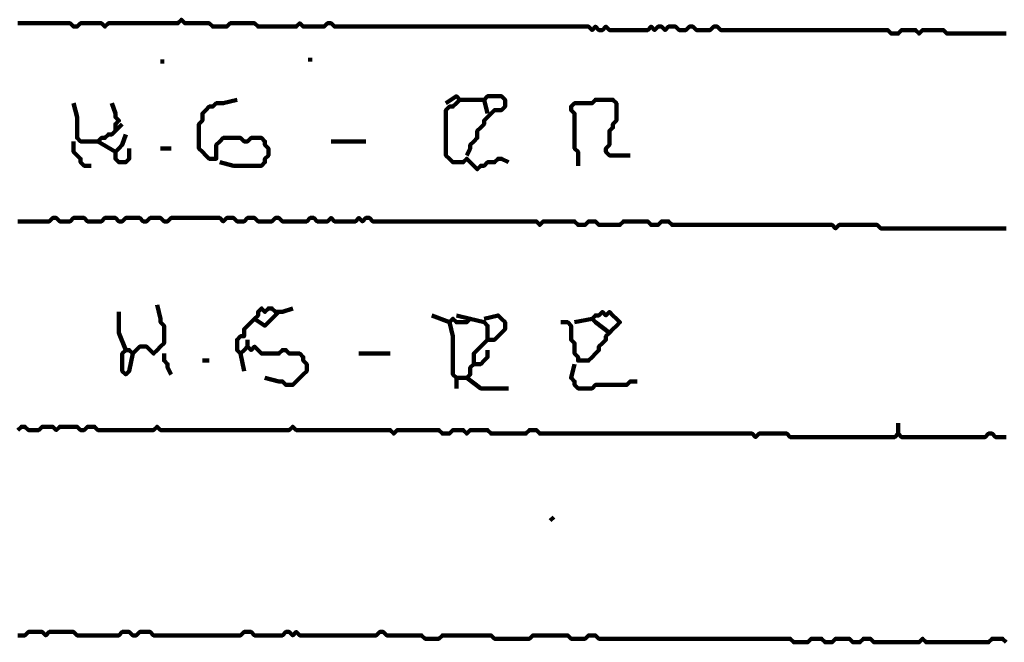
# Model space of a CAD drawing. Header units: metres. Extents: x 1959 to 4131, y 3282 to 4313.
# Tile 319 of 356: x 2433.41 to 2436.02, y 4299.4 to 4301.05. Entities that reach past the tile are written whole.
import ezdxf

# ---------------------------------------------------------------- set-up
doc = ezdxf.new("R2010")
doc.units = ezdxf.units.M
doc.layers.add('P', color=250, linetype='Continuous', lineweight=100)

msp = doc.modelspace()

# ---------------------------------------------------------------- linework, layer by layer
at = {"layer": 'P', "color": 0, "linetype": 'Continuous'}
for points in [[(2436.0232, 4301.013), (2436.014, 4301.013), (2436.0048, 4301.013), (2435.9956, 4301.013), (2435.9863, 4301.013), (2435.9771, 4301.013), (2435.9679, 4301.013), (2435.9586, 4301.013), (2435.9494, 4301.013), (2435.9402, 4301.013), (2435.9309, 4301.013), (2435.9217, 4301.013), (2435.9125, 4301.013), (2435.9032, 4301.013), (2435.894, 4301.013), (2435.8848, 4301.013), (2435.8756, 4301.013), (2435.8663, 4301.013), (2435.8571, 4301.0223), (2435.8479, 4301.0223), (2435.8386, 4301.0223), (2435.8294, 4301.0223), (2435.8202, 4301.0223), (2435.8109, 4301.0223), (2435.8017, 4301.0223), (2435.7925, 4301.013), (2435.7832, 4301.0223), (2435.774, 4301.0223), (2435.7648, 4301.0223), (2435.7556, 4301.0223), (2435.7463, 4301.0223), (2435.7371, 4301.013), (2435.7279, 4301.013), (2435.7186, 4301.013), (2435.7094, 4301.0223), (2435.7002, 4301.0223), (2435.6909, 4301.0223), (2435.6817, 4301.0223), (2435.6725, 4301.0223), (2435.6632, 4301.0223), (2435.654, 4301.0223), (2435.6448, 4301.0223), (2435.6356, 4301.0223), (2435.6263, 4301.0223), (2435.6171, 4301.0223), (2435.6079, 4301.0223), (2435.5986, 4301.0223), (2435.5894, 4301.0223), (2435.5802, 4301.0223), (2435.5709, 4301.0223), (2435.5617, 4301.0223), (2435.5525, 4301.0223), (2435.5432, 4301.0223), (2435.534, 4301.0223), (2435.5248, 4301.0223), (2435.5156, 4301.0223), (2435.5063, 4301.0223), (2435.4971, 4301.0223), (2435.4879, 4301.0223), (2435.4786, 4301.0223), (2435.4694, 4301.0223), (2435.4602, 4301.0223), (2435.4509, 4301.0223), (2435.4417, 4301.0223), (2435.4325, 4301.0223), (2435.4232, 4301.0223), (2435.414, 4301.0223), (2435.4048, 4301.0223), (2435.3956, 4301.0223), (2435.3863, 4301.0223), (2435.3771, 4301.0223), (2435.3679, 4301.0223), (2435.3586, 4301.0223), (2435.3494, 4301.0223), (2435.3402, 4301.0223), (2435.3309, 4301.0223), (2435.3217, 4301.0223), (2435.3125, 4301.0223), (2435.3032, 4301.0223), (2435.294, 4301.0223), (2435.2848, 4301.0223), (2435.2756, 4301.0223), (2435.2663, 4301.0223), (2435.2571, 4301.0315), (2435.2479, 4301.0315), (2435.2386, 4301.0223), (2435.2294, 4301.0223), (2435.2202, 4301.0223), (2435.2109, 4301.0223), (2435.2017, 4301.0223), (2435.1925, 4301.0315), (2435.1832, 4301.0315), (2435.174, 4301.0223), (2435.1648, 4301.0223), (2435.1556, 4301.0223), (2435.1463, 4301.0315), (2435.1371, 4301.0315), (2435.1279, 4301.0315), (2435.1186, 4301.0223), (2435.1094, 4301.0315), (2435.1002, 4301.0315), (2435.0909, 4301.0223), (2435.0817, 4301.0315), (2435.0725, 4301.0223), (2435.0632, 4301.0223), (2435.054, 4301.0223), (2435.0448, 4301.0223), (2435.0356, 4301.0223), (2435.0263, 4301.0223), (2435.0171, 4301.0223), (2435.0079, 4301.0223), (2434.9986, 4301.0223), (2434.9894, 4301.0223), (2434.9802, 4301.0223), (2434.9709, 4301.0223), (2434.9617, 4301.0315), (2434.9525, 4301.0223), (2434.9432, 4301.0223), (2434.934, 4301.0315), (2434.9248, 4301.0223), (2434.9156, 4301.0315), (2434.9063, 4301.0315), (2434.8971, 4301.0315), (2434.8879, 4301.0315), (2434.8786, 4301.0315), (2434.8694, 4301.0315), (2434.8602, 4301.0315), (2434.8509, 4301.0315), (2434.8417, 4301.0315), (2434.8325, 4301.0315), (2434.8232, 4301.0315), (2434.814, 4301.0315), (2434.8048, 4301.0315), (2434.7956, 4301.0315), (2434.7863, 4301.0315), (2434.7771, 4301.0315), (2434.7679, 4301.0315), (2434.7586, 4301.0315), (2434.7494, 4301.0315), (2434.7402, 4301.0315), (2434.7309, 4301.0315), (2434.7217, 4301.0315), (2434.7125, 4301.0315), (2434.7032, 4301.0315), (2434.694, 4301.0315), (2434.6848, 4301.0315), (2434.6756, 4301.0315), (2434.6663, 4301.0315), (2434.6571, 4301.0315), (2434.6479, 4301.0315), (2434.6386, 4301.0315), (2434.6294, 4301.0315), (2434.6202, 4301.0315), (2434.6109, 4301.0315), (2434.6017, 4301.0315), (2434.5925, 4301.0315), (2434.5832, 4301.0315), (2434.574, 4301.0315), (2434.5648, 4301.0315), (2434.5556, 4301.0315), (2434.5463, 4301.0315), (2434.5371, 4301.0315), (2434.5279, 4301.0315), (2434.5186, 4301.0315), (2434.5094, 4301.0315), (2434.5002, 4301.0315), (2434.4909, 4301.0315), (2434.4817, 4301.0315), (2434.4725, 4301.0315), (2434.4632, 4301.0315), (2434.454, 4301.0315), (2434.4448, 4301.0315), (2434.4356, 4301.0315), (2434.4263, 4301.0315), (2434.4171, 4301.0315), (2434.4079, 4301.0315), (2434.3986, 4301.0315), (2434.3894, 4301.0315), (2434.3802, 4301.0315), (2434.3709, 4301.0315), (2434.3617, 4301.0315), (2434.3525, 4301.0315), (2434.3432, 4301.0315), (2434.334, 4301.0315), (2434.3248, 4301.0315), (2434.3156, 4301.0315), (2434.3063, 4301.0315), (2434.2971, 4301.0315), (2434.2879, 4301.0315), (2434.2786, 4301.0315), (2434.2694, 4301.0315), (2434.2602, 4301.0315), (2434.2509, 4301.0315), (2434.2417, 4301.0315), (2434.2325, 4301.0407), (2434.2232, 4301.0407), (2434.214, 4301.0315), (2434.2048, 4301.0315), (2434.1956, 4301.0315), (2434.1863, 4301.0315), (2434.1771, 4301.0315), (2434.1679, 4301.0315), (2434.1586, 4301.0315), (2434.1494, 4301.0407), (2434.1402, 4301.0315), (2434.1309, 4301.0315), (2434.1217, 4301.0315), (2434.1125, 4301.0315), (2434.1032, 4301.0315), (2434.094, 4301.0315), (2434.0848, 4301.0315), (2434.0756, 4301.0315), (2434.0663, 4301.0315), (2434.0571, 4301.0315), (2434.0479, 4301.0315), (2434.0386, 4301.0315), (2434.0294, 4301.0407), (2434.0202, 4301.0407), (2434.0109, 4301.0407), (2434.0017, 4301.0407), (2433.9925, 4301.0407), (2433.9832, 4301.0407), (2433.974, 4301.0407), (2433.9648, 4301.0407), (2433.9556, 4301.0315), (2433.9463, 4301.0315), (2433.9371, 4301.0315), (2433.9279, 4301.0315), (2433.9186, 4301.0315), (2433.9094, 4301.0407), (2433.9002, 4301.0407), (2433.8909, 4301.0407), (2433.8817, 4301.0407), (2433.8725, 4301.0407), (2433.8632, 4301.0407), (2433.854, 4301.0407), (2433.8448, 4301.0407), (2433.8356, 4301.0499), (2433.8263, 4301.0407), (2433.8171, 4301.0407), (2433.8079, 4301.0407), (2433.7986, 4301.0407), (2433.7894, 4301.0407), (2433.7802, 4301.0407), (2433.7709, 4301.0407), (2433.7617, 4301.0407), (2433.7525, 4301.0407), (2433.7432, 4301.0407), (2433.734, 4301.0407), (2433.7248, 4301.0407), (2433.7156, 4301.0407), (2433.7063, 4301.0407), (2433.6971, 4301.0407), (2433.6879, 4301.0407), (2433.6786, 4301.0407), (2433.6694, 4301.0407), (2433.6602, 4301.0407), (2433.6509, 4301.0407), (2433.6417, 4301.0407), (2433.6325, 4301.0315), (2433.6232, 4301.0407), (2433.614, 4301.0407), (2433.6048, 4301.0407), (2433.5956, 4301.0407), (2433.5863, 4301.0407), (2433.5771, 4301.0407), (2433.5679, 4301.0407), (2433.5586, 4301.0315), (2433.5494, 4301.0315), (2433.5402, 4301.0407), (2433.5309, 4301.0407), (2433.5217, 4301.0407), (2433.5125, 4301.0407), (2433.5032, 4301.0407), (2433.494, 4301.0407), (2433.4848, 4301.0407), (2433.4756, 4301.0407), (2433.4663, 4301.0407), (2433.4571, 4301.0407), (2433.4479, 4301.0407), (2433.4386, 4301.0407), (2433.4294, 4301.0407), (2433.4202, 4301.0407), (2433.4109, 4301.0407), (2433.4017, 4301.0407)], [(2433.7802, 4300.9392), (2433.7894, 4300.9392)], [(2434.1771, 4300.9484), (2434.1771, 4300.9392)], [(2433.5494, 4300.8284), (2433.5586, 4300.7915), (2433.5586, 4300.7823), (2433.5586, 4300.773), (2433.5586, 4300.7638), (2433.5586, 4300.7546), (2433.5586, 4300.7453), (2433.5586, 4300.7361), (2433.5679, 4300.7269), (2433.5771, 4300.7269), (2433.5863, 4300.7269), (2433.5956, 4300.7269), (2433.6048, 4300.7269), (2433.614, 4300.7269), (2433.6232, 4300.7361), (2433.6325, 4300.7361), (2433.6417, 4300.7453), (2433.6509, 4300.7453), (2433.6602, 4300.7546), (2433.6602, 4300.7638), (2433.6602, 4300.773), (2433.6694, 4300.7823), (2433.6602, 4300.7915), (2433.6602, 4300.8007), (2433.6509, 4300.8284)], [(2433.9371, 4300.6715), (2433.974, 4300.6623), (2433.9832, 4300.6623), (2433.9925, 4300.6623), (2434.0017, 4300.6623), (2434.0109, 4300.6623), (2434.0202, 4300.6623), (2434.0294, 4300.6623), (2434.0386, 4300.6623), (2434.0479, 4300.6623), (2434.0571, 4300.6715), (2434.0571, 4300.6807), (2434.0663, 4300.6899), (2434.0663, 4300.6992), (2434.0663, 4300.7084), (2434.0571, 4300.7176), (2434.0571, 4300.7269), (2434.0479, 4300.7361), (2434.0386, 4300.7361), (2434.0294, 4300.7361), (2434.0202, 4300.7361), (2434.0109, 4300.7269), (2434.0017, 4300.7269), (2433.9925, 4300.7361), (2433.9832, 4300.7361), (2433.974, 4300.7361), (2433.9648, 4300.7361), (2433.9556, 4300.7361), (2433.9463, 4300.7361), (2433.9371, 4300.7269), (2433.9279, 4300.7176), (2433.9279, 4300.7084), (2433.9279, 4300.6992), (2433.9279, 4300.6899), (2433.9279, 4300.6807), (2433.9186, 4300.6807), (2433.9094, 4300.6807), (2433.9002, 4300.6899), (2433.8909, 4300.6992), (2433.8817, 4300.7084), (2433.8817, 4300.7176), (2433.8817, 4300.7269), (2433.8817, 4300.7361), (2433.8817, 4300.7453), (2433.8817, 4300.7546), (2433.8817, 4300.7638), (2433.8817, 4300.773), (2433.8909, 4300.7823), (2433.8909, 4300.7915), (2433.8909, 4300.8007), (2433.9002, 4300.8099), (2433.9094, 4300.8192), (2433.9186, 4300.8192), (2433.9279, 4300.8284), (2433.9371, 4300.8284), (2433.9463, 4300.8284), (2433.9832, 4300.8376)], [(2434.5371, 4300.8284), (2434.5648, 4300.8469), (2434.574, 4300.8376), (2434.5648, 4300.8284), (2434.5556, 4300.8192), (2434.5463, 4300.8192), (2434.5371, 4300.8099), (2434.5371, 4300.8007), (2434.5371, 4300.7915), (2434.5371, 4300.7823), (2434.5371, 4300.773), (2434.5371, 4300.7638), (2434.5371, 4300.7546), (2434.5371, 4300.7453), (2434.5371, 4300.7361), (2434.5371, 4300.7269), (2434.5371, 4300.7176), (2434.5371, 4300.7084), (2434.5371, 4300.6992), (2434.5371, 4300.6899), (2434.5463, 4300.6807), (2434.5556, 4300.6715), (2434.5648, 4300.6715), (2434.574, 4300.6715), (2434.5832, 4300.6715), (2434.5925, 4300.6807), (2434.6017, 4300.6715), (2434.6109, 4300.6623), (2434.6202, 4300.653), (2434.6294, 4300.6623), (2434.6386, 4300.6623), (2434.6479, 4300.6715), (2434.6571, 4300.6715), (2434.6663, 4300.6715), (2434.6756, 4300.6807), (2434.6848, 4300.6807), (2434.7032, 4300.6715)], [(2434.574, 4300.8376), (2434.5925, 4300.8376), (2434.6017, 4300.8376), (2434.6109, 4300.8376), (2434.6386, 4300.8376)], [(2434.6479, 4300.8007), (2434.6386, 4300.8376), (2434.6479, 4300.8469), (2434.6571, 4300.8469), (2434.6663, 4300.8469), (2434.6756, 4300.8469), (2434.6848, 4300.8469), (2434.694, 4300.8376), (2434.694, 4300.8284), (2434.694, 4300.8192), (2434.6848, 4300.8099), (2434.6756, 4300.8099), (2434.6663, 4300.8099), (2434.6571, 4300.8007), (2434.6479, 4300.7915), (2434.6386, 4300.7823), (2434.6386, 4300.773), (2434.6294, 4300.7638), (2434.6202, 4300.7546), (2434.6202, 4300.7453), (2434.6202, 4300.7361), (2434.6109, 4300.7269), (2434.6017, 4300.7176), (2434.6017, 4300.7084), (2434.5925, 4300.6899)], [(2434.8879, 4300.6623), (2434.8879, 4300.6992), (2434.8786, 4300.7084), (2434.8786, 4300.7176), (2434.8786, 4300.7269), (2434.8786, 4300.7361), (2434.8786, 4300.7453), (2434.8786, 4300.7546), (2434.8786, 4300.7638), (2434.8786, 4300.773), (2434.8786, 4300.7823), (2434.8786, 4300.7915), (2434.8786, 4300.8007), (2434.8694, 4300.8099), (2434.8694, 4300.8192), (2434.8786, 4300.8284), (2434.8879, 4300.8284), (2434.8971, 4300.8284), (2434.9063, 4300.8284), (2434.9156, 4300.8284), (2434.9248, 4300.8284), (2434.934, 4300.8376), (2434.9432, 4300.8376), (2434.9525, 4300.8376), (2434.9617, 4300.8376), (2434.9709, 4300.8376), (2434.9802, 4300.8376), (2434.9894, 4300.8284), (2434.9894, 4300.8192), (2434.9894, 4300.8099), (2434.9894, 4300.8007), (2434.9894, 4300.7915), (2434.9894, 4300.7823), (2434.9802, 4300.773), (2434.9802, 4300.7638), (2434.9709, 4300.7546), (2434.9709, 4300.7453), (2434.9709, 4300.7361), (2434.9709, 4300.7269), (2434.9709, 4300.7176), (2434.9617, 4300.7084), (2434.9617, 4300.6992), (2434.9709, 4300.6899), (2434.9802, 4300.6899), (2435.0263, 4300.6899)], [(2433.6786, 4300.773), (2433.6602, 4300.7546)], [(2433.5494, 4300.7269), (2433.5494, 4300.6992), (2433.5586, 4300.6899), (2433.5679, 4300.6807), (2433.5679, 4300.6715), (2433.5771, 4300.6623), (2433.5956, 4300.6623)], [(2433.6879, 4300.7453), (2433.6786, 4300.7176), (2433.6694, 4300.7084), (2433.6602, 4300.6992), (2433.614, 4300.7269)], [(2434.2325, 4300.7269), (2434.2694, 4300.7269), (2434.2786, 4300.7269), (2434.2879, 4300.7269), (2434.3248, 4300.7269)], [(2433.6971, 4300.7084), (2433.6971, 4300.6807), (2433.6879, 4300.6715), (2433.6786, 4300.6715), (2433.6694, 4300.6715), (2433.6602, 4300.6807), (2433.6602, 4300.6992)], [(2433.7802, 4300.7084), (2433.8079, 4300.7084)], [(2433.4017, 4300.5146), (2433.4109, 4300.5146), (2433.4202, 4300.5146), (2433.4294, 4300.5146), (2433.4386, 4300.5146), (2433.4479, 4300.5146), (2433.4571, 4300.5146), (2433.4663, 4300.5146), (2433.4756, 4300.5146), (2433.4848, 4300.5146), (2433.494, 4300.5238), (2433.5032, 4300.5238), (2433.5125, 4300.5146), (2433.5217, 4300.5146), (2433.5309, 4300.5146), (2433.5402, 4300.5146), (2433.5494, 4300.5238), (2433.5586, 4300.5238), (2433.5679, 4300.5238), (2433.5771, 4300.5238), (2433.5863, 4300.5146), (2433.5956, 4300.5146), (2433.6048, 4300.5146), (2433.614, 4300.5146), (2433.6232, 4300.5146), (2433.6325, 4300.5238), (2433.6417, 4300.5238), (2433.6509, 4300.5238), (2433.6602, 4300.5238), (2433.6694, 4300.5146), (2433.6786, 4300.5146), (2433.6879, 4300.5238), (2433.6971, 4300.5238), (2433.7063, 4300.5238), (2433.7156, 4300.5238), (2433.7248, 4300.5238), (2433.734, 4300.5146), (2433.7432, 4300.5146), (2433.7525, 4300.5238), (2433.7617, 4300.5238), (2433.7709, 4300.5238), (2433.7802, 4300.5238), (2433.7894, 4300.5146), (2433.7986, 4300.5146), (2433.8079, 4300.5238), (2433.8171, 4300.5238), (2433.8263, 4300.5238), (2433.8356, 4300.5238), (2433.8448, 4300.5238), (2433.854, 4300.5238), (2433.8632, 4300.5238), (2433.8725, 4300.5238), (2433.8817, 4300.5238), (2433.8909, 4300.5238), (2433.9002, 4300.5238), (2433.9094, 4300.5238), (2433.9186, 4300.5238), (2433.9279, 4300.5238), (2433.9371, 4300.5238), (2433.9463, 4300.5146), (2433.9556, 4300.5238), (2433.9648, 4300.5238), (2433.974, 4300.5238), (2433.9832, 4300.5146), (2433.9925, 4300.5146), (2434.0017, 4300.5146), (2434.0109, 4300.5238), (2434.0202, 4300.5238), (2434.0294, 4300.5238), (2434.0386, 4300.5146), (2434.0479, 4300.5146), (2434.0571, 4300.5146), (2434.0663, 4300.5146), (2434.0756, 4300.5146), (2434.0848, 4300.5238), (2434.094, 4300.5238), (2434.1032, 4300.5146), (2434.1125, 4300.5146), (2434.1217, 4300.5146), (2434.1309, 4300.5146), (2434.1402, 4300.5146), (2434.1494, 4300.5146), (2434.1586, 4300.5146), (2434.1679, 4300.5146), (2434.1771, 4300.5238), (2434.1863, 4300.5238), (2434.1956, 4300.5146), (2434.2048, 4300.5146), (2434.214, 4300.5146), (2434.2232, 4300.5146), (2434.2325, 4300.5238), (2434.2417, 4300.5146), (2434.2509, 4300.5146), (2434.2602, 4300.5146), (2434.2694, 4300.5146), (2434.2786, 4300.5146), (2434.2879, 4300.5146), (2434.2971, 4300.5146), (2434.3063, 4300.5238), (2434.3156, 4300.5146), (2434.3248, 4300.5238), (2434.334, 4300.5238), (2434.3432, 4300.5146), (2434.3525, 4300.5146), (2434.3617, 4300.5146), (2434.3709, 4300.5146), (2434.3802, 4300.5146), (2434.3894, 4300.5146), (2434.3986, 4300.5146), (2434.4079, 4300.5146), (2434.4171, 4300.5146), (2434.4263, 4300.5146), (2434.4356, 4300.5146), (2434.4448, 4300.5146), (2434.454, 4300.5146), (2434.4632, 4300.5146), (2434.4725, 4300.5146), (2434.4817, 4300.5146), (2434.4909, 4300.5146), (2434.5002, 4300.5146), (2434.5094, 4300.5146), (2434.5186, 4300.5146), (2434.5279, 4300.5146), (2434.5371, 4300.5146), (2434.5463, 4300.5146), (2434.5556, 4300.5146), (2434.5648, 4300.5146), (2434.574, 4300.5146), (2434.5832, 4300.5146), (2434.5925, 4300.5146), (2434.6017, 4300.5146), (2434.6109, 4300.5146), (2434.6202, 4300.5146), (2434.6294, 4300.5146), (2434.6386, 4300.5146), (2434.6479, 4300.5146), (2434.6571, 4300.5146), (2434.6663, 4300.5146), (2434.6756, 4300.5146), (2434.6848, 4300.5146), (2434.694, 4300.5146), (2434.7032, 4300.5146), (2434.7125, 4300.5146), (2434.7217, 4300.5146), (2434.7309, 4300.5146), (2434.7402, 4300.5146), (2434.7494, 4300.5146), (2434.7586, 4300.5146), (2434.7679, 4300.5146), (2434.7771, 4300.5146), (2434.7863, 4300.5053), (2434.7956, 4300.5146), (2434.8048, 4300.5146), (2434.814, 4300.5146), (2434.8232, 4300.5146), (2434.8325, 4300.5146), (2434.8417, 4300.5146), (2434.8509, 4300.5146), (2434.8602, 4300.5146), (2434.8694, 4300.5146), (2434.8786, 4300.5146), (2434.8879, 4300.5053), (2434.8971, 4300.5053), (2434.9063, 4300.5053), (2434.9156, 4300.5146), (2434.9248, 4300.5146), (2434.934, 4300.5146), (2434.9432, 4300.5053), (2434.9525, 4300.5053), (2434.9617, 4300.5053), (2434.9709, 4300.5053), (2434.9802, 4300.5053), (2434.9894, 4300.5053), (2434.9986, 4300.5053), (2435.0079, 4300.5146), (2435.0171, 4300.5146), (2435.0263, 4300.5146), (2435.0356, 4300.5146), (2435.0448, 4300.5146), (2435.054, 4300.5146), (2435.0632, 4300.5146), (2435.0725, 4300.5146), (2435.0817, 4300.5053), (2435.0909, 4300.5053), (2435.1002, 4300.5053), (2435.1094, 4300.5146), (2435.1186, 4300.5146), (2435.1279, 4300.5146), (2435.1371, 4300.5053), (2435.1463, 4300.5053), (2435.1556, 4300.5053), (2435.1648, 4300.5053), (2435.174, 4300.5053), (2435.1832, 4300.5053), (2435.1925, 4300.5053), (2435.2017, 4300.5053), (2435.2109, 4300.5053), (2435.2202, 4300.5053), (2435.2294, 4300.5053), (2435.2386, 4300.5053), (2435.2479, 4300.5053), (2435.2571, 4300.5053), (2435.2663, 4300.5053), (2435.2756, 4300.5053), (2435.2848, 4300.5053), (2435.294, 4300.5053), (2435.3032, 4300.5053), (2435.3125, 4300.5053), (2435.3217, 4300.5053), (2435.3309, 4300.5053), (2435.3402, 4300.5053), (2435.3494, 4300.5053), (2435.3586, 4300.5053), (2435.3679, 4300.5053), (2435.3771, 4300.5053), (2435.3863, 4300.5053), (2435.3956, 4300.5053), (2435.4048, 4300.5053), (2435.414, 4300.5053), (2435.4232, 4300.5053), (2435.4325, 4300.5053), (2435.4417, 4300.5053), (2435.4509, 4300.5053), (2435.4602, 4300.5053), (2435.4694, 4300.5053), (2435.4786, 4300.5053), (2435.4879, 4300.5053), (2435.4971, 4300.5053), (2435.5063, 4300.5053), (2435.5156, 4300.5053), (2435.5248, 4300.5053), (2435.534, 4300.5053), (2435.5432, 4300.5053), (2435.5525, 4300.5053), (2435.5617, 4300.5053), (2435.5709, 4300.4961), (2435.5802, 4300.5053), (2435.5894, 4300.5053), (2435.5986, 4300.5053), (2435.6079, 4300.5053), (2435.6171, 4300.5053), (2435.6263, 4300.5053), (2435.6356, 4300.5053), (2435.6448, 4300.5053), (2435.654, 4300.5053), (2435.6632, 4300.5053), (2435.6725, 4300.5053), (2435.6817, 4300.5053), (2435.6909, 4300.4961), (2435.7002, 4300.4961), (2435.7094, 4300.4961), (2435.7186, 4300.4961), (2435.7279, 4300.4961), (2435.7371, 4300.4961), (2435.7463, 4300.4961), (2435.7556, 4300.4961), (2435.7648, 4300.4961), (2435.774, 4300.4961), (2435.7832, 4300.4961), (2435.7925, 4300.4961), (2435.8017, 4300.4961), (2435.8109, 4300.4961), (2435.8202, 4300.4961), (2435.8294, 4300.4961), (2435.8386, 4300.4961), (2435.8479, 4300.4961), (2435.8571, 4300.4961), (2435.8663, 4300.4961), (2435.8756, 4300.4961), (2435.8848, 4300.4961), (2435.894, 4300.4961), (2435.9032, 4300.4961), (2435.9125, 4300.4961), (2435.9217, 4300.4961), (2435.9309, 4300.4961), (2435.9402, 4300.4961), (2435.9494, 4300.4961), (2435.9586, 4300.4961), (2435.9679, 4300.4961), (2435.9771, 4300.4961), (2435.9863, 4300.4961), (2435.9956, 4300.4961), (2436.0048, 4300.4961), (2436.014, 4300.4961), (2436.0232, 4300.4961)], [(2433.7709, 4300.293), (2433.7802, 4300.2561), (2433.7802, 4300.2469), (2433.7894, 4300.2376), (2433.7894, 4300.2284), (2433.7894, 4300.2192), (2433.7894, 4300.2099), (2433.7894, 4300.2007), (2433.7894, 4300.1915), (2433.7802, 4300.1823), (2433.7709, 4300.173), (2433.7617, 4300.1638), (2433.7525, 4300.173), (2433.7432, 4300.1823), (2433.734, 4300.1823), (2433.7248, 4300.1823), (2433.7156, 4300.173), (2433.7063, 4300.1638), (2433.6971, 4300.173), (2433.6879, 4300.173), (2433.6786, 4300.1638), (2433.6786, 4300.1546), (2433.6786, 4300.1453), (2433.6786, 4300.1361), (2433.6786, 4300.1269), (2433.6786, 4300.1176), (2433.6879, 4300.1084), (2433.6971, 4300.1176), (2433.7063, 4300.1638)], [(2434.0571, 4300.0992), (2434.094, 4300.0899), (2434.1032, 4300.0899), (2434.1125, 4300.0807), (2434.1217, 4300.0807), (2434.1309, 4300.0807), (2434.1402, 4300.0899), (2434.1494, 4300.0992), (2434.1586, 4300.1084), (2434.1679, 4300.1176), (2434.1679, 4300.1269), (2434.1679, 4300.1361), (2434.1586, 4300.1453), (2434.1586, 4300.1546), (2434.1494, 4300.1638), (2434.1402, 4300.1638), (2434.1309, 4300.1638), (2434.1217, 4300.1638), (2434.1125, 4300.173), (2434.1032, 4300.173), (2434.094, 4300.1638), (2434.0848, 4300.1638), (2434.0756, 4300.1638), (2434.0663, 4300.1638), (2434.0571, 4300.1638), (2434.0479, 4300.1638), (2434.0386, 4300.173), (2434.0294, 4300.1823), (2434.0202, 4300.173), (2434.0109, 4300.1823), (2434.0017, 4300.173), (2433.9925, 4300.1638), (2433.9832, 4300.173), (2433.9832, 4300.1823), (2433.9832, 4300.1915), (2433.9832, 4300.2007), (2433.9925, 4300.2099), (2434.0017, 4300.2099), (2434.0017, 4300.2192), (2434.0017, 4300.2284), (2434.0109, 4300.2376), (2434.0202, 4300.2469), (2434.0294, 4300.2561), (2434.0386, 4300.2653), (2434.0386, 4300.2746), (2434.0479, 4300.2838), (2434.0571, 4300.2746), (2434.0663, 4300.2838), (2434.0756, 4300.2838), (2434.0848, 4300.2746), (2434.094, 4300.2746), (2434.1032, 4300.2746), (2434.1309, 4300.2838)], [(2433.6694, 4300.2746), (2433.6694, 4300.2376), (2433.6694, 4300.2284), (2433.6694, 4300.2192), (2433.6879, 4300.173)], [(2434.094, 4300.2746), (2434.0756, 4300.2561), (2434.0663, 4300.2469), (2434.0571, 4300.2376), (2434.0294, 4300.2561)], [(2434.5648, 4300.2653), (2434.6017, 4300.2561), (2434.5925, 4300.2469), (2434.5832, 4300.2469), (2434.574, 4300.2469), (2434.5648, 4300.2469), (2434.5556, 4300.2561), (2434.5463, 4300.2469), (2434.5002, 4300.2653)], [(2434.6386, 4300.2561), (2434.6756, 4300.2653), (2434.6848, 4300.2561), (2434.694, 4300.2469), (2434.694, 4300.2376), (2434.694, 4300.2284), (2434.6848, 4300.2192), (2434.6756, 4300.2099), (2434.6663, 4300.2007), (2434.6571, 4300.2007), (2434.6479, 4300.2007), (2434.6479, 4300.2099), (2434.6479, 4300.2192), (2434.6479, 4300.2284), (2434.6479, 4300.2376), (2434.6386, 4300.2469), (2434.6017, 4300.2561)], [(2434.9709, 4300.2192), (2434.934, 4300.2469), (2434.9248, 4300.2561), (2434.934, 4300.2653), (2434.9432, 4300.2653), (2434.9525, 4300.2746), (2434.9617, 4300.2653), (2434.9709, 4300.2746), (2434.9802, 4300.2653), (2434.9894, 4300.2561), (2434.9986, 4300.2469), (2434.9894, 4300.2376), (2434.9802, 4300.2284), (2434.9709, 4300.2192), (2434.9617, 4300.2099), (2434.9617, 4300.2007), (2434.9525, 4300.1915), (2434.9432, 4300.1823), (2434.9432, 4300.173), (2434.934, 4300.1638), (2434.9248, 4300.1546), (2434.9156, 4300.1453), (2434.9063, 4300.1453), (2434.8971, 4300.1453), (2434.8879, 4300.1453), (2434.8879, 4300.1546), (2434.8786, 4300.1638), (2434.8786, 4300.173), (2434.8786, 4300.1823), (2434.8786, 4300.1915), (2434.8694, 4300.2007), (2434.8694, 4300.2099), (2434.8694, 4300.2192), (2434.8694, 4300.2284), (2434.8694, 4300.2376), (2434.8602, 4300.2469), (2434.8417, 4300.2469)], [(2434.8786, 4300.2469), (2434.9248, 4300.2561)], [(2434.5463, 4300.2469), (2434.5556, 4300.2099), (2434.5556, 4300.2007), (2434.5556, 4300.1915), (2434.5556, 4300.1823), (2434.5556, 4300.173), (2434.5556, 4300.1638), (2434.5556, 4300.1546), (2434.5556, 4300.1453), (2434.5556, 4300.1361), (2434.5556, 4300.1269), (2434.5556, 4300.1176), (2434.5556, 4300.1084), (2434.5648, 4300.0992), (2434.574, 4300.0992), (2434.5832, 4300.0992), (2434.5925, 4300.0992), (2434.6017, 4300.1084), (2434.6017, 4300.1176), (2434.6017, 4300.1269), (2434.6109, 4300.1361), (2434.6109, 4300.1453), (2434.6109, 4300.1546), (2434.6109, 4300.1638), (2434.6479, 4300.2007)], [(2434.0109, 4300.2007), (2434.0109, 4300.1823)], [(2434.6479, 4300.173), (2434.6479, 4300.1546), (2434.6386, 4300.1453), (2434.6294, 4300.1361), (2434.6109, 4300.1361)], [(2433.7894, 4300.1638), (2433.7894, 4300.1453), (2433.7986, 4300.1361), (2433.7986, 4300.1269), (2433.8079, 4300.1084)], [(2433.9925, 4300.1638), (2434.0017, 4300.1176)], [(2434.3063, 4300.1638), (2434.334, 4300.1638), (2434.3432, 4300.1638), (2434.3525, 4300.1638), (2434.3617, 4300.1638), (2434.3709, 4300.1638), (2434.3894, 4300.1638)], [(2433.8909, 4300.1453), (2433.9094, 4300.1453)], [(2434.8786, 4300.1361), (2434.8694, 4300.0992), (2434.8786, 4300.0899), (2434.8786, 4300.0807), (2434.8879, 4300.0715), (2434.8971, 4300.0715), (2434.9063, 4300.0715), (2434.9156, 4300.0715), (2434.9248, 4300.0715), (2434.934, 4300.0807), (2434.9432, 4300.0807), (2434.9525, 4300.0807), (2434.9617, 4300.0807), (2434.9709, 4300.0807), (2434.9802, 4300.0807), (2434.9894, 4300.0807), (2434.9986, 4300.0807), (2435.0079, 4300.0807), (2435.0171, 4300.0807), (2435.0263, 4300.0899), (2435.0448, 4300.0899)], [(2434.5648, 4300.0992), (2434.5648, 4300.0715)], [(2434.5925, 4300.0992), (2434.6294, 4300.0715), (2434.6386, 4300.0715), (2434.6479, 4300.0715), (2434.6571, 4300.0715), (2434.6663, 4300.0715), (2434.6756, 4300.0715), (2434.6848, 4300.0715), (2434.7032, 4300.0715)], [(2433.4017, 4299.9607), (2433.4109, 4299.9699), (2433.4202, 4299.9699), (2433.4294, 4299.9607), (2433.4386, 4299.9607), (2433.4479, 4299.9607), (2433.4571, 4299.9607), (2433.4663, 4299.9699), (2433.4756, 4299.9699), (2433.4848, 4299.9699), (2433.494, 4299.9699), (2433.5032, 4299.9607), (2433.5125, 4299.9699), (2433.5217, 4299.9699), (2433.5309, 4299.9699), (2433.5402, 4299.9699), (2433.5494, 4299.9699), (2433.5586, 4299.9699), (2433.5679, 4299.9607), (2433.5771, 4299.9607), (2433.5863, 4299.9699), (2433.5956, 4299.9699), (2433.6048, 4299.9699), (2433.614, 4299.9607), (2433.6232, 4299.9607), (2433.6325, 4299.9607), (2433.6417, 4299.9607), (2433.6509, 4299.9607), (2433.6602, 4299.9607), (2433.6694, 4299.9607), (2433.6786, 4299.9607), (2433.6879, 4299.9607), (2433.6971, 4299.9607), (2433.7063, 4299.9607), (2433.7156, 4299.9607), (2433.7248, 4299.9607), (2433.734, 4299.9607), (2433.7432, 4299.9607), (2433.7525, 4299.9607), (2433.7617, 4299.9607), (2433.7709, 4299.9699), (2433.7802, 4299.9607), (2433.7894, 4299.9607), (2433.7986, 4299.9607), (2433.8079, 4299.9607), (2433.8171, 4299.9607), (2433.8263, 4299.9607), (2433.8356, 4299.9607), (2433.8448, 4299.9607), (2433.854, 4299.9607), (2433.8632, 4299.9607), (2433.8725, 4299.9607), (2433.8817, 4299.9607), (2433.8909, 4299.9607), (2433.9002, 4299.9607), (2433.9094, 4299.9607), (2433.9186, 4299.9607), (2433.9279, 4299.9607), (2433.9371, 4299.9607), (2433.9463, 4299.9607), (2433.9556, 4299.9607), (2433.9648, 4299.9607), (2433.974, 4299.9607), (2433.9832, 4299.9607), (2433.9925, 4299.9607), (2434.0017, 4299.9607), (2434.0109, 4299.9607), (2434.0202, 4299.9607), (2434.0294, 4299.9607), (2434.0386, 4299.9607), (2434.0479, 4299.9607), (2434.0571, 4299.9607), (2434.0663, 4299.9607), (2434.0756, 4299.9607), (2434.0848, 4299.9607), (2434.094, 4299.9607), (2434.1032, 4299.9607), (2434.1125, 4299.9607), (2434.1217, 4299.9607), (2434.1309, 4299.9699), (2434.1402, 4299.9607), (2434.1494, 4299.9607), (2434.1586, 4299.9607), (2434.1679, 4299.9607), (2434.1771, 4299.9607), (2434.1863, 4299.9607), (2434.1956, 4299.9607), (2434.2048, 4299.9607), (2434.214, 4299.9607), (2434.2232, 4299.9607), (2434.2325, 4299.9607), (2434.2417, 4299.9607), (2434.2509, 4299.9607), (2434.2602, 4299.9607), (2434.2694, 4299.9607), (2434.2786, 4299.9607), (2434.2879, 4299.9607), (2434.2971, 4299.9607), (2434.3063, 4299.9607), (2434.3156, 4299.9607), (2434.3248, 4299.9607), (2434.334, 4299.9607), (2434.3432, 4299.9607), (2434.3525, 4299.9607), (2434.3617, 4299.9607), (2434.3709, 4299.9607), (2434.3802, 4299.9607), (2434.3894, 4299.9607), (2434.3986, 4299.9515), (2434.4079, 4299.9607), (2434.4171, 4299.9607), (2434.4263, 4299.9607), (2434.4356, 4299.9607), (2434.4448, 4299.9607), (2434.454, 4299.9607), (2434.4632, 4299.9607), (2434.4725, 4299.9607), (2434.4817, 4299.9607), (2434.4909, 4299.9607), (2434.5002, 4299.9607), (2434.5094, 4299.9607), (2434.5186, 4299.9607), (2434.5279, 4299.9515), (2434.5371, 4299.9515), (2434.5463, 4299.9515), (2434.5556, 4299.9607), (2434.5648, 4299.9607), (2434.574, 4299.9607), (2434.5832, 4299.9607), (2434.5925, 4299.9515), (2434.6017, 4299.9607), (2434.6109, 4299.9607), (2434.6202, 4299.9607), (2434.6294, 4299.9607), (2434.6386, 4299.9607), (2434.6479, 4299.9607), (2434.6571, 4299.9515), (2434.6663, 4299.9515), (2434.6756, 4299.9515), (2434.6848, 4299.9515), (2434.694, 4299.9515), (2434.7032, 4299.9515), (2434.7125, 4299.9515), (2434.7217, 4299.9515), (2434.7309, 4299.9515), (2434.7402, 4299.9515), (2434.7494, 4299.9515), (2434.7586, 4299.9607), (2434.7679, 4299.9607), (2434.7771, 4299.9607), (2434.7863, 4299.9515), (2434.7956, 4299.9515), (2434.8048, 4299.9515), (2434.814, 4299.9515), (2434.8232, 4299.9515), (2434.8325, 4299.9515), (2434.8417, 4299.9515), (2434.8509, 4299.9515), (2434.8602, 4299.9515), (2434.8694, 4299.9515), (2434.8786, 4299.9515), (2434.8879, 4299.9515), (2434.8971, 4299.9515), (2434.9063, 4299.9515), (2434.9156, 4299.9515), (2434.9248, 4299.9515), (2434.934, 4299.9515), (2434.9432, 4299.9515), (2434.9525, 4299.9515), (2434.9617, 4299.9515), (2434.9709, 4299.9515), (2434.9802, 4299.9515), (2434.9894, 4299.9515), (2434.9986, 4299.9515), (2435.0079, 4299.9515), (2435.0171, 4299.9515), (2435.0263, 4299.9515), (2435.0356, 4299.9515), (2435.0448, 4299.9515), (2435.054, 4299.9515), (2435.0632, 4299.9515), (2435.0725, 4299.9515), (2435.0817, 4299.9515), (2435.0909, 4299.9515), (2435.1002, 4299.9515), (2435.1094, 4299.9515), (2435.1186, 4299.9515), (2435.1279, 4299.9515), (2435.1371, 4299.9515), (2435.1463, 4299.9515), (2435.1556, 4299.9515), (2435.1648, 4299.9515), (2435.174, 4299.9515), (2435.1832, 4299.9515), (2435.1925, 4299.9515), (2435.2017, 4299.9515), (2435.2109, 4299.9515), (2435.2202, 4299.9515), (2435.2294, 4299.9515), (2435.2386, 4299.9515), (2435.2479, 4299.9515), (2435.2571, 4299.9515), (2435.2663, 4299.9515), (2435.2756, 4299.9515), (2435.2848, 4299.9515), (2435.294, 4299.9515), (2435.3032, 4299.9515), (2435.3125, 4299.9515), (2435.3217, 4299.9515), (2435.3309, 4299.9515), (2435.3402, 4299.9515), (2435.3494, 4299.9515), (2435.3586, 4299.9423), (2435.3679, 4299.9515), (2435.3771, 4299.9515), (2435.3863, 4299.9515), (2435.3956, 4299.9515), (2435.4048, 4299.9515), (2435.414, 4299.9515), (2435.4232, 4299.9515), (2435.4325, 4299.9515), (2435.4417, 4299.9515), (2435.4509, 4299.9423), (2435.4602, 4299.9423), (2435.4694, 4299.9423), (2435.4786, 4299.9423), (2435.4879, 4299.9423), (2435.4971, 4299.9423), (2435.5063, 4299.9423), (2435.5156, 4299.9423), (2435.5248, 4299.9423), (2435.534, 4299.9423), (2435.5432, 4299.9423), (2435.5525, 4299.9423), (2435.5617, 4299.9423), (2435.5709, 4299.9423), (2435.5802, 4299.9423), (2435.5894, 4299.9423), (2435.5986, 4299.9423), (2435.6079, 4299.9423), (2435.6171, 4299.9423), (2435.6263, 4299.9423), (2435.6356, 4299.9423), (2435.6448, 4299.9423), (2435.654, 4299.9423), (2435.6632, 4299.9423), (2435.6725, 4299.9423), (2435.6817, 4299.9423), (2435.6909, 4299.9423), (2435.7002, 4299.9423), (2435.7094, 4299.9423), (2435.7186, 4299.9423), (2435.7279, 4299.9423), (2435.7371, 4299.9515), (2435.7463, 4299.9423), (2435.7556, 4299.9423), (2435.7648, 4299.9423), (2435.774, 4299.9423), (2435.7832, 4299.9423), (2435.7925, 4299.9423), (2435.8017, 4299.9423), (2435.8109, 4299.9423), (2435.8202, 4299.9423), (2435.8294, 4299.9423), (2435.8386, 4299.9423), (2435.8479, 4299.9423), (2435.8571, 4299.9423), (2435.8663, 4299.9423), (2435.8756, 4299.9423), (2435.8848, 4299.9423), (2435.894, 4299.9423), (2435.9032, 4299.9423), (2435.9125, 4299.9423), (2435.9217, 4299.9423), (2435.9309, 4299.9423), (2435.9402, 4299.9423), (2435.9494, 4299.9423), (2435.9586, 4299.9423), (2435.9679, 4299.9423), (2435.9771, 4299.9515), (2435.9863, 4299.9515), (2435.9956, 4299.9423), (2436.0048, 4299.9423), (2436.014, 4299.9423), (2436.0232, 4299.9423)], [(2435.7371, 4299.9792), (2435.7371, 4299.9515)], [(2434.8232, 4299.7299), (2434.814, 4299.7207)], [(2436.0232, 4299.3976), (2436.014, 4299.4069), (2436.0048, 4299.4069), (2435.9956, 4299.4069), (2435.9863, 4299.4069), (2435.9771, 4299.3976), (2435.9679, 4299.3976), (2435.9586, 4299.3976), (2435.9494, 4299.3976), (2435.9402, 4299.3976), (2435.9309, 4299.3976), (2435.9217, 4299.3976), (2435.9125, 4299.3976), (2435.9032, 4299.3976), (2435.894, 4299.3976), (2435.8848, 4299.3976), (2435.8756, 4299.3976), (2435.8663, 4299.3976), (2435.8571, 4299.3976), (2435.8479, 4299.3976), (2435.8386, 4299.3976), (2435.8294, 4299.3976), (2435.8202, 4299.3976), (2435.8109, 4299.3976), (2435.8017, 4299.4069), (2435.7925, 4299.3976), (2435.7832, 4299.3976), (2435.774, 4299.3976), (2435.7648, 4299.3976), (2435.7556, 4299.3976), (2435.7463, 4299.3976), (2435.7371, 4299.3976), (2435.7279, 4299.3976), (2435.7186, 4299.3976), (2435.7094, 4299.3976), (2435.7002, 4299.3976), (2435.6909, 4299.3976), (2435.6817, 4299.3976), (2435.6725, 4299.3976), (2435.6632, 4299.4069), (2435.654, 4299.4069), (2435.6448, 4299.4069), (2435.6356, 4299.3976), (2435.6263, 4299.3976), (2435.6171, 4299.3976), (2435.6079, 4299.4069), (2435.5986, 4299.4069), (2435.5894, 4299.4069), (2435.5802, 4299.4069), (2435.5709, 4299.4069), (2435.5617, 4299.3976), (2435.5525, 4299.3976), (2435.5432, 4299.3976), (2435.534, 4299.4069), (2435.5248, 4299.4069), (2435.5156, 4299.4069), (2435.5063, 4299.4069), (2435.4971, 4299.3976), (2435.4879, 4299.3976), (2435.4786, 4299.3976), (2435.4694, 4299.3976), (2435.4602, 4299.3976), (2435.4509, 4299.4069), (2435.4417, 4299.4069), (2435.4325, 4299.4069), (2435.4232, 4299.4069), (2435.414, 4299.4069), (2435.4048, 4299.4069), (2435.3956, 4299.4069), (2435.3863, 4299.4069), (2435.3771, 4299.4069), (2435.3679, 4299.4069), (2435.3586, 4299.4069), (2435.3494, 4299.4069), (2435.3402, 4299.4069), (2435.3309, 4299.4069), (2435.3217, 4299.4069), (2435.3125, 4299.4069), (2435.3032, 4299.4069), (2435.294, 4299.4069), (2435.2848, 4299.4069), (2435.2756, 4299.4069), (2435.2663, 4299.4069), (2435.2571, 4299.4069), (2435.2479, 4299.4069), (2435.2386, 4299.4069), (2435.2294, 4299.4069), (2435.2202, 4299.4069), (2435.2109, 4299.4069), (2435.2017, 4299.4069), (2435.1925, 4299.4069), (2435.1832, 4299.4069), (2435.174, 4299.4069), (2435.1648, 4299.4069), (2435.1556, 4299.4069), (2435.1463, 4299.4069), (2435.1371, 4299.4069), (2435.1279, 4299.4069), (2435.1186, 4299.4069), (2435.1094, 4299.4069), (2435.1002, 4299.4069), (2435.0909, 4299.4069), (2435.0817, 4299.4069), (2435.0725, 4299.4069), (2435.0632, 4299.4069), (2435.054, 4299.4069), (2435.0448, 4299.4069), (2435.0356, 4299.4069), (2435.0263, 4299.4069), (2435.0171, 4299.4069), (2435.0079, 4299.4069), (2434.9986, 4299.4069), (2434.9894, 4299.4069), (2434.9802, 4299.4069), (2434.9709, 4299.4069), (2434.9617, 4299.4069), (2434.9525, 4299.4069), (2434.9432, 4299.4069), (2434.934, 4299.4161), (2434.9248, 4299.4161), (2434.9156, 4299.4161), (2434.9063, 4299.4069), (2434.8971, 4299.4069), (2434.8879, 4299.4069), (2434.8786, 4299.4069), (2434.8694, 4299.4069), (2434.8602, 4299.4161), (2434.8509, 4299.4161), (2434.8417, 4299.4161), (2434.8325, 4299.4161), (2434.8232, 4299.4161), (2434.814, 4299.4161), (2434.8048, 4299.4161), (2434.7956, 4299.4161), (2434.7863, 4299.4161), (2434.7771, 4299.4161), (2434.7679, 4299.4161), (2434.7586, 4299.4069), (2434.7494, 4299.4069), (2434.7402, 4299.4069), (2434.7309, 4299.4069), (2434.7217, 4299.4069), (2434.7125, 4299.4069), (2434.7032, 4299.4069), (2434.694, 4299.4069), (2434.6848, 4299.4069), (2434.6756, 4299.4069), (2434.6663, 4299.4069), (2434.6571, 4299.4161), (2434.6479, 4299.4161), (2434.6386, 4299.4161), (2434.6294, 4299.4161), (2434.6202, 4299.4161), (2434.6109, 4299.4161), (2434.6017, 4299.4161), (2434.5925, 4299.4161), (2434.5832, 4299.4161), (2434.574, 4299.4161), (2434.5648, 4299.4161), (2434.5556, 4299.4161), (2434.5463, 4299.4161), (2434.5371, 4299.4161), (2434.5279, 4299.4161), (2434.5186, 4299.4069), (2434.5094, 4299.4069), (2434.5002, 4299.4069), (2434.4909, 4299.4069), (2434.4817, 4299.4069), (2434.4725, 4299.4161), (2434.4632, 4299.4161), (2434.454, 4299.4161), (2434.4448, 4299.4161), (2434.4356, 4299.4161), (2434.4263, 4299.4161), (2434.4171, 4299.4161), (2434.4079, 4299.4161), (2434.3986, 4299.4161), (2434.3894, 4299.4161), (2434.3802, 4299.4161), (2434.3709, 4299.4253), (2434.3617, 4299.4253), (2434.3525, 4299.4161), (2434.3432, 4299.4161), (2434.334, 4299.4161), (2434.3248, 4299.4161), (2434.3156, 4299.4161), (2434.3063, 4299.4161), (2434.2971, 4299.4161), (2434.2879, 4299.4161), (2434.2786, 4299.4161), (2434.2694, 4299.4161), (2434.2602, 4299.4161), (2434.2509, 4299.4161), (2434.2417, 4299.4161), (2434.2325, 4299.4161), (2434.2232, 4299.4161), (2434.214, 4299.4161), (2434.2048, 4299.4161), (2434.1956, 4299.4161), (2434.1863, 4299.4161), (2434.1771, 4299.4161), (2434.1679, 4299.4161), (2434.1586, 4299.4161), (2434.1494, 4299.4161), (2434.1402, 4299.4253), (2434.1309, 4299.4161), (2434.1217, 4299.4253), (2434.1125, 4299.4253), (2434.1032, 4299.4161), (2434.094, 4299.4161), (2434.0848, 4299.4161), (2434.0756, 4299.4161), (2434.0663, 4299.4161), (2434.0571, 4299.4161), (2434.0479, 4299.4161), (2434.0386, 4299.4161), (2434.0294, 4299.4161), (2434.0202, 4299.4253), (2434.0109, 4299.4253), (2434.0017, 4299.4253), (2433.9925, 4299.4161), (2433.9832, 4299.4161), (2433.974, 4299.4161), (2433.9648, 4299.4161), (2433.9556, 4299.4161), (2433.9463, 4299.4161), (2433.9371, 4299.4161), (2433.9279, 4299.4161), (2433.9186, 4299.4161), (2433.9094, 4299.4161), (2433.9002, 4299.4161), (2433.8909, 4299.4161), (2433.8817, 4299.4161), (2433.8725, 4299.4161), (2433.8632, 4299.4161), (2433.854, 4299.4161), (2433.8448, 4299.4161), (2433.8356, 4299.4161), (2433.8263, 4299.4161), (2433.8171, 4299.4161), (2433.8079, 4299.4161), (2433.7986, 4299.4161), (2433.7894, 4299.4161), (2433.7802, 4299.4161), (2433.7709, 4299.4161), (2433.7617, 4299.4161), (2433.7525, 4299.4253), (2433.7432, 4299.4253), (2433.734, 4299.4253), (2433.7248, 4299.4253), (2433.7156, 4299.4161), (2433.7063, 4299.4161), (2433.6971, 4299.4253), (2433.6879, 4299.4253), (2433.6786, 4299.4253), (2433.6694, 4299.4161), (2433.6602, 4299.4161), (2433.6509, 4299.4161), (2433.6417, 4299.4161), (2433.6325, 4299.4161), (2433.6232, 4299.4161), (2433.614, 4299.4161), (2433.6048, 4299.4161), (2433.5956, 4299.4161), (2433.5863, 4299.4161), (2433.5771, 4299.4161), (2433.5679, 4299.4161), (2433.5586, 4299.4161), (2433.5494, 4299.4253), (2433.5402, 4299.4253), (2433.5309, 4299.4253), (2433.5217, 4299.4253), (2433.5125, 4299.4253), (2433.5032, 4299.4253), (2433.494, 4299.4253), (2433.4848, 4299.4253), (2433.4756, 4299.4161), (2433.4663, 4299.4253), (2433.4571, 4299.4253), (2433.4479, 4299.4253), (2433.4386, 4299.4253), (2433.4294, 4299.4253), (2433.4202, 4299.4161), (2433.4109, 4299.4161), (2433.4017, 4299.4161)]]:
    msp.add_lwpolyline(points, dxfattribs=at)

doc.saveas('drawing.dxf')
